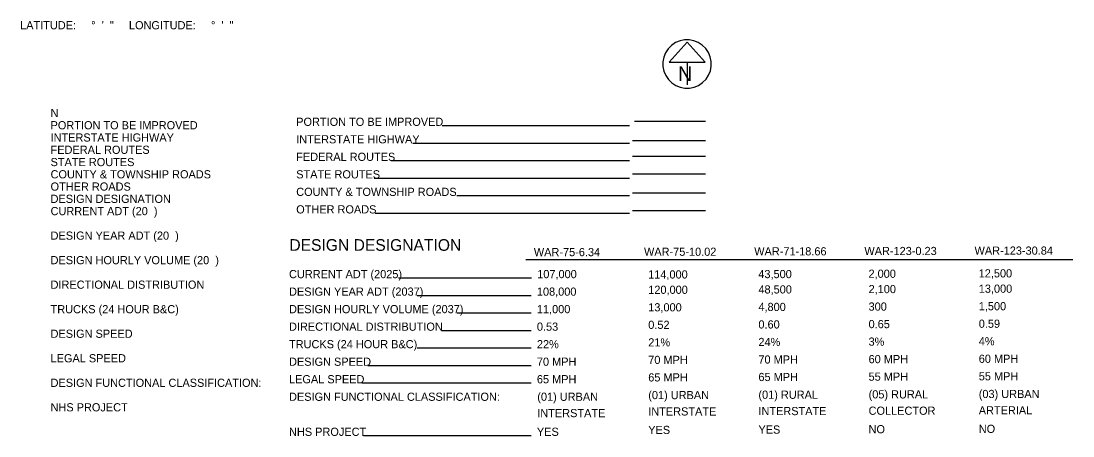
# Model space of a CAD drawing. Extents: x 0 to 1064, y 0 to 440.
# Drawn here: x 703.9 to 1064, y 243.6 to 385.7 of the extents above; entities that cross this region are included whole.
import ezdxf

# ---------------------------------------------------------------- set-up
doc = ezdxf.new("R2010")
doc.units = 0
for name, color, linetype in [('Default', 7, 'Continuous'), ('SH_Data', 7, 'Continuous'), ('SH_Text', 7, 'Continuous')]:
    doc.layers.add(name, color=color, linetype=linetype)

msp = doc.modelspace()

# ---------------------------------------------------------------- linework, layer by layer
at = {"layer": 'SH_Data'}
for p, q in [((931.89, 378.46), (925.74, 371.64)), ((938.04, 371.64), (931.89, 378.46)), ((925.74, 371.64), (938.04, 371.64)), ((931.89, 371.64), (931.89, 363.9)), ((931.89, 370.99), (931.89, 370.99)), ((931.89, 370.99), (931.89, 370.99)), ((912.2, 349.81), (848.07, 349.81)), ((913.85, 351.39), (938.2, 351.39)), ((912.2, 343.81), (837.99, 343.81)), ((938.2, 344.7), (913.2, 344.7)), ((938.2, 339.26), (913.2, 339.26)), ((912.2, 337.81), (830.59, 337.81)), ((912.2, 331.81), (824.78, 331.81)), ((938.2, 333.26), (913.2, 333.26)), ((912.2, 325.81), (853.11, 325.81)), ((938.2, 326.73), (913.2, 326.73)), ((938.2, 320.73), (913.2, 320.73)), ((912.2, 319.81), (825.14, 319.81)), ((878.59, 297.64), (833.16, 297.64)), ((878.48, 291.64), (839.51, 291.64)), ((878.48, 285.64), (853.19, 285.64)), ((878.48, 279.64), (847.81, 279.64)), ((878.48, 273.64), (839.51, 273.64)), ((878.48, 267.64), (822.66, 267.64)), ((878.48, 261.64), (820.58, 261.64)), ((878.48, 243.64), (821.08, 243.64))]:
    msp.add_line(p, q, dxfattribs=at)
msp.add_arc((931.89, 370.99), 8.3, 129.7798, 129.7633, dxfattribs=at)
at = {"layer": 'SH_Text'}
msp.add_line((876.72, 304.08), (1063.99, 304.08), dxfattribs=at)

# ---------------------------------------------------------------- texts
at = {"layer": 'Default'}
msp.add_text('LATITUDE:     °  \'  "     LONGITUDE:     °  \'  "', height=2.8, dxfattribs=at).set_placement((703.58, 382.87))
at = {"layer": 'SH_Data'}
for s, height, p in [('N', 5, (928.78, 365.16)), ('DESIGN DESIGNATION', 4, (795.74, 307.01))]:
    msp.add_text(s, height=height, dxfattribs=at).set_placement(p)
at = {"layer": 'SH_Text'}
for s, p in [('N', (714, 352.82)), ('PORTION TO BE IMPROVED', (714, 348.62)), ('PORTION TO BE IMPROVED', (798.09, 349.81)), ('INTERSTATE HIGHWAY', (714, 344.42)), ('INTERSTATE HIGHWAY', (798.09, 343.81)), ('FEDERAL ROUTES', (714, 340.22)), ('STATE ROUTES', (714, 336.02)), ('FEDERAL ROUTES', (798.09, 337.81)), ('COUNTY & TOWNSHIP ROADS', (714, 331.82)), ('STATE ROUTES', (798.09, 331.81)), ('OTHER ROADS', (714, 327.62)), ('COUNTY & TOWNSHIP ROADS', (798.09, 325.81)), ('DESIGN DESIGNATION', (714, 323.42)), ('CURRENT ADT (20  )', (714, 319.22)), ('OTHER ROADS', (798.09, 319.81)), ('DESIGN YEAR ADT (20  )', (714, 310.82)), ('WAR-75-6.34', (879.44, 305.18)), ('WAR-75-10.02', (917.15, 305.31)), ('WAR-71-18.66', (954.87, 305.44)), ('WAR-123-0.23', (992.58, 305.56)), ('WAR-123-30.84', (1030.29, 305.69)), ('DESIGN HOURLY VOLUME (20  )', (714, 302.42)), ('CURRENT ADT (2025)', (795.63, 297.64)), ('107,000', (880.59, 297.64)), ('114,000', (918.57, 297.52)), ('43,500 ', (956.28, 297.65)), ('2,000', (993.99, 297.77)), ('12,500', (1031.71, 297.9)), ('DIRECTIONAL DISTRIBUTION', (714, 294.02)), ('2,100', (994.02, 292.52)), ('13,000 ', (1031.74, 292.65)), ('DESIGN YEAR ADT (2037)', (795.63, 291.64)), ('108,000', (880.48, 291.64)), ('120,000', (918.6, 292.27)), ('48,500 ', (956.31, 292.4)), ('TRUCKS (24 HOUR B&C)', (714, 285.62)), ('DESIGN HOURLY VOLUME (2037)', (795.63, 285.64)), ('11,000', (880.48, 285.64)), ('13,000', (918.6, 286.27)), ('4,800 ', (956.31, 286.4)), ('300', (994.02, 286.52)), ('1,500 ', (1031.74, 286.65)), ('DIRECTIONAL DISTRIBUTION', (795.63, 279.64)), ('0.53  ', (880.48, 279.64)), ('0.52  ', (918.6, 280.27)), ('0.60', (956.31, 280.4)), ('0.65  ', (994.02, 280.52)), ('0.59  ', (1031.74, 280.65)), ('DESIGN SPEED', (714, 277.22)), ('3%    ', (994.02, 274.52)), ('4%    ', (1031.74, 274.65)), ('TRUCKS (24 HOUR B&C)', (795.63, 273.64)), ('22%   ', (880.48, 273.64)), ('21%   ', (918.6, 274.27)), ('24%   ', (956.31, 274.4)), ('LEGAL SPEED', (714, 268.82)), ('DESIGN SPEED', (795.63, 267.64)), ('70 MPH', (880.48, 267.64)), ('70 MPH', (918.6, 268.27)), ('70 MPH', (956.31, 268.4)), ('60 MPH', (994.02, 268.52)), ('60 MPH', (1031.74, 268.65)), ('DESIGN FUNCTIONAL CLASSIFICATION:', (714, 260.42)), ('LEGAL SPEED', (795.63, 261.64)), ('65 MPH', (880.48, 261.64)), ('65 MPH', (918.6, 262.27)), ('65 MPH', (956.31, 262.4)), ('55 MPH', (994.02, 262.52)), ('55 MPH', (1031.74, 262.65)), ('(01) RURAL', (956.31, 256.34)), ('(05) RURAL', (994.03, 256.46)), ('(03) URBAN', (1031.74, 256.59)), ('DESIGN FUNCTIONAL CLASSIFICATION:', (795.63, 255.64)), ('(01) URBAN', (880.61, 255.64)), ('(01) URBAN', (918.6, 256.21)), ('NHS PROJECT', (714, 252.02)), ('INTERSTATE', (880.61, 250.04)), ('INTERSTATE', (918.6, 250.61)), ('INTERSTATE', (956.31, 250.74)), ('COLLECTOR', (994.03, 250.86)), ('ARTERIAL', (1031.74, 250.99)), ('NHS PROJECT', (795.63, 243.64)), ('YES   ', (880.48, 243.64)), ('YES   ', (918.6, 244.27)), ('YES   ', (956.31, 244.4)), ('NO    ', (994.02, 244.52)), ('NO    ', (1031.74, 244.65))]:
    msp.add_text(s, height=2.8, dxfattribs=at).set_placement(p)

doc.saveas('drawing.dxf')
